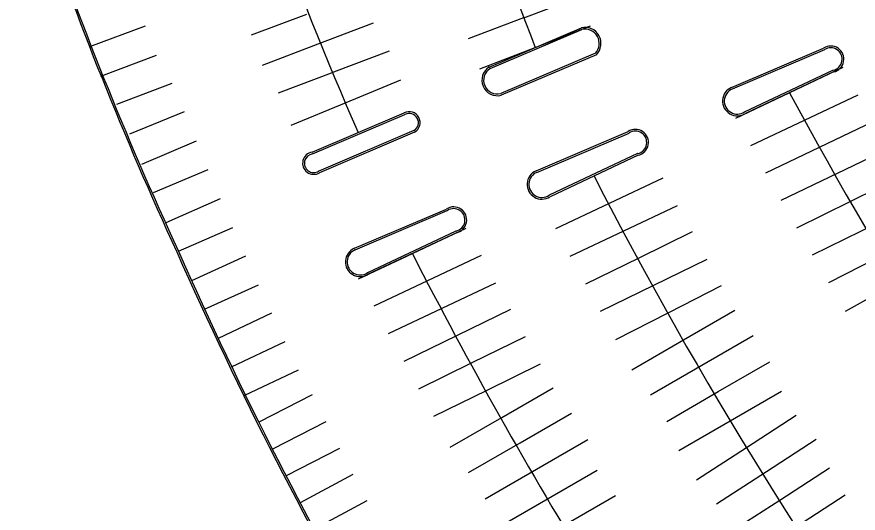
# Model space of a CAD drawing. Extents: x 468143 to 491361, y 1438528 to 1468730.
# Drawn here: x 487205.4 to 487448.2, y 1467699.5 to 1467842.8 of the extents above; entities that cross this region are included whole.
import ezdxf

# ---------------------------------------------------------------- set-up
doc = ezdxf.new("R2010")
doc.units = 0
doc.layers.add('Xreference_dp', color=7, linetype='Continuous')

msp = doc.modelspace()

# ---------------------------------------------------------------- linework, layer by layer
at = {"layer": 'Xreference_dp'}
for p, q in [((487351.79, 1467842.5), (487367.8, 1467848.57)), ((487273.13, 1467837.6), (487289.18, 1467843.55)), ((487292.4, 1467834.94), (487308.41, 1467841.03)), ((487335.77, 1467836.47), (487351.78, 1467842.54)), ((487226.51, 1467834.22), (487242.57, 1467840.15)), ((487355.06, 1467833.95), (487371.02, 1467840.16)), ((487276.38, 1467828.84), (487292.4, 1467834.94)), ((487339.1, 1467827.73), (487355.06, 1467833.95)), ((487229.71, 1467825.64), (487245.73, 1467831.71)), ((487296.97, 1467826.88), (487313, 1467832.94)), ((487280.96, 1467820.79), (487296.99, 1467826.85)), ((487412.92, 1467813.55), (487443.91, 1467828.18)), ((487234.27, 1467817.57), (487250.31, 1467823.61)), ((487300.44, 1467818.05), (487316.28, 1467824.61)), ((487417.22, 1467805.65), (487448.21, 1467820.27)), ((487417.22, 1467805.65), (487448.21, 1467820.27)), ((487284.61, 1467811.5), (487300.44, 1467818.05)), ((487238.02, 1467808.95), (487253.87, 1467815.47)), ((487421.62, 1467797.68), (487452.52, 1467812.5)), ((487241.51, 1467800.25), (487257.28, 1467806.96)), ((487426.02, 1467789.83), (487456.92, 1467804.65)), ((487244.89, 1467792.03), (487260.69, 1467798.64)), ((487430.57, 1467781.81), (487461.28, 1467797.03)), ((487376.49, 1467789), (487391.99, 1467796.31)), ((487248.5, 1467783.43), (487264.18, 1467790.3)), ((487361, 1467781.69), (487376.49, 1467789)), ((487380.61, 1467781.02), (487396.1, 1467788.33)), ((487435.07, 1467774.02), (487465.78, 1467789.24)), ((487252.06, 1467775.13), (487267.77, 1467781.91)), ((487319.58, 1467774.43), (487335.07, 1467781.74)), ((487365.11, 1467773.71), (487380.61, 1467781.02)), ((487385.08, 1467773.22), (487400.47, 1467780.74)), ((487439.73, 1467766.06), (487470.23, 1467781.67)), ((487255.92, 1467766.63), (487271.49, 1467773.75)), ((487304.08, 1467767.12), (487319.58, 1467774.43)), ((487324.05, 1467766.63), (487339.55, 1467773.94)), ((487369.69, 1467765.69), (487385.08, 1467773.22)), ((487389.3, 1467765.3), (487404.7, 1467772.82)), ((487444.62, 1467757.79), (487474.55, 1467774.48)), ((487259.62, 1467758.39), (487275.22, 1467765.43)), ((487308.55, 1467759.31), (487324.05, 1467766.63)), ((487328.17, 1467758.65), (487343.66, 1467765.96)), ((487373.91, 1467757.77), (487389.3, 1467765.3)), ((487393.58, 1467757.39), (487408.84, 1467765.18)), ((487312.67, 1467751.33), (487328.17, 1467758.65)), ((487332.64, 1467750.85), (487348.03, 1467758.37)), ((487397.8, 1467749.47), (487412.63, 1467758.05)), ((487263.61, 1467749.95), (487279.07, 1467757.31)), ((487378.31, 1467749.61), (487393.58, 1467757.39)), ((487317.24, 1467743.32), (487332.64, 1467750.85)), ((487403.1, 1467742.17), (487417.93, 1467750.75)), ((487267.43, 1467741.76), (487282.92, 1467749.04)), ((487336.86, 1467742.93), (487352.26, 1467750.45)), ((487382.96, 1467740.9), (487397.8, 1467749.47)), ((487321.47, 1467735.4), (487336.86, 1467742.93)), ((487341.13, 1467735.02), (487356.53, 1467742.55)), ((487388.26, 1467733.59), (487403.1, 1467742.17)), ((487407.86, 1467734.56), (487422.7, 1467743.14)), ((487271.26, 1467733.58), (487286.75, 1467740.86)), ((487290.63, 1467733.65), (487275.25, 1467725.77)), ((487325.74, 1467727.5), (487341.13, 1467735.02)), ((487345.36, 1467727.1), (487360.19, 1467735.68)), ((487393.03, 1467725.98), (487407.86, 1467734.56)), ((487411.3, 1467726.15), (487426.14, 1467734.73)), ((487330.52, 1467718.53), (487345.36, 1467727.1)), ((487350.66, 1467719.8), (487365.49, 1467728.37)), ((487415.97, 1467718.46), (487430.35, 1467727.77)), ((487294.59, 1467725.8), (487279.26, 1467717.94)), ((487396.47, 1467717.57), (487411.3, 1467726.15)), ((487335.82, 1467711.22), (487350.66, 1467719.8)), ((487355.42, 1467712.19), (487370.26, 1467720.76)), ((487421.75, 1467711.49), (487436.13, 1467720.81)), ((487298.56, 1467718.17), (487283.19, 1467710.29)), ((487401.58, 1467709.14), (487415.97, 1467718.46)), ((487340.59, 1467703.61), (487355.42, 1467712.19)), ((487358.12, 1467703.35), (487372.95, 1467711.92)), ((487425.61, 1467703.26), (487439.99, 1467712.58)), ((487302.37, 1467710.61), (487287.2, 1467702.46)), ((487407.37, 1467702.17), (487421.75, 1467711.49)), ((487363.42, 1467696.04), (487378.25, 1467704.62)), ((487430.12, 1467695.47), (487444.5, 1467704.79)), ((487306.49, 1467703.07), (487291.27, 1467694.89)), ((487343.28, 1467694.77), (487358.12, 1467703.35)), ((487411.23, 1467693.95), (487425.61, 1467703.26))]:
    msp.add_line(p, q, dxfattribs=at)
for points in [[(487341.77, 1467828.27), (487341.77, 1467828.27), (487341.77, 1467828.27), (487341.77, 1467828.27), (487368.35, 1467839.62)], [(487342, 1467827.83), (487368.5, 1467839.14)], [(487368.35, 1467839.62), (487368.35, 1467839.62), (487368.35, 1467839.62), (487368.35, 1467839.62)], [(487411.68, 1467822.37), (487438.27, 1467833.72)], [(487438.51, 1467833.27), (487411.88, 1467821.91)], [(487438.54, 1467833.3), (487438.51, 1467833.27)], [(487372.4, 1467832.25), (487345.08, 1467820.6)], [(487372.69, 1467831.83), (487372.69, 1467831.83), (487372.69, 1467831.83), (487372.69, 1467831.83), (487345.24, 1467820.12), (487345.24, 1467820.12), (487345.24, 1467820.12)], [(487415.43, 1467815.29), (487415.46, 1467815.3), (487440.96, 1467827.34), (487441.02, 1467827.35)], [(487441.13, 1467826.86), (487415.7, 1467814.87)], [(487290.65, 1467803.7), (487290.65, 1467803.7), (487290.65, 1467803.7), (487290.65, 1467803.7), (487317.24, 1467815.04)], [(487290.79, 1467803.21), (487317.45, 1467814.59), (487317.46, 1467814.59)], [(487317.24, 1467815.04), (487317.24, 1467815.04), (487317.24, 1467815.04), (487317.24, 1467815.04)], [(487320.03, 1467809.91), (487292.57, 1467798.19), (487292.54, 1467798.18)], [(487320.25, 1467809.46), (487320.25, 1467809.46), (487320.25, 1467809.46), (487320.25, 1467809.46), (487292.8, 1467797.75), (487292.8, 1467797.75), (487292.8, 1467797.75)], [(487355.29, 1467798.31), (487381.87, 1467809.66)], [(487355.48, 1467797.86), (487382.11, 1467809.21), (487382.15, 1467809.24)], [(487290.73, 1467803.2), (487290.79, 1467803.21)], [(487384.62, 1467803.29), (487384.57, 1467803.28), (487359.06, 1467791.25), (487359.03, 1467791.23)], [(487384.73, 1467802.8), (487359.31, 1467790.81)], [(487302.85, 1467775.94), (487329.43, 1467787.28)], [(487303.04, 1467775.48), (487329.67, 1467786.84), (487329.7, 1467786.86)], [(487332.18, 1467780.92), (487332.13, 1467780.91), (487306.62, 1467768.87), (487306.59, 1467768.85)], [(487332.29, 1467780.43), (487306.86, 1467768.44)]]:
    msp.add_lwpolyline(points, dxfattribs=at)
for centre, radius, start, end in [((488336.33, 1468260.29), 1126.57, 189.55068, 203.59456), ((488624.1, 1468329.96), 1362.53, 190.91899, 201.34843), ((488200.02, 1468213.17), 1044.77, 192.83996, 204.80138), ((488200.02, 1468213.17), 1044.27, 192.83979, 204.80138), ((487369.36, 1467835.07), 4.65, 315.8319, 102.4706), ((487369.36, 1467835.07), 4.15, 317.1809, 101.8466), ((487440.33, 1467830.55), 3.78, 282.1897, 123.0801), ((487440.33, 1467830.55), 3.28, 282.1897, 123.0801), ((487344.14, 1467824.47), 4.49, 121.9951, 284.1287), ((487344.14, 1467824.47), 3.99, 122.5376, 283.5812), ((487413.37, 1467818.45), 4.27, 113.2143, 303.1038), ((487413.37, 1467818.45), 3.77, 113.2214, 303.1038), ((488662.52, 1468487.47), 1402.64, 208.37575, 215.72954), ((487318.66, 1467812.21), 3.17, 300.0266, 116.763), ((487318.66, 1467812.21), 2.67, 300.6473, 116.763), ((487383.93, 1467806.49), 3.78, 282.1897, 123.0801), ((487383.93, 1467806.49), 3.28, 282.1897, 123.0801), ((487291.14, 1467800.51), 3.22, 98.6862, 300.9857), ((487291.14, 1467800.51), 2.72, 98.6862, 300.9857), ((487356.97, 1467794.39), 4.27, 113.2143, 303.1038), ((487356.97, 1467794.39), 3.77, 113.2214, 303.1038), ((488448.37, 1468349.05), 1209.76, 207.16085, 216.56413), ((487331.49, 1467784.12), 3.78, 282.1897, 123.0801), ((487331.49, 1467784.12), 3.28, 282.1897, 123.0801), ((488343.26, 1468257.64), 1193.62, 203.85451, 216.66135), ((488343.26, 1468257.64), 1193.12, 203.85451, 216.63757), ((487304.53, 1467772.02), 4.27, 113.2143, 303.1038), ((487304.53, 1467772.02), 3.77, 113.2214, 303.1038), ((488517.96, 1468387.25), 1345.98, 207.08377, 216.1793)]:
    msp.add_arc(centre, radius, start, end, dxfattribs=at)

doc.saveas('drawing.dxf')
